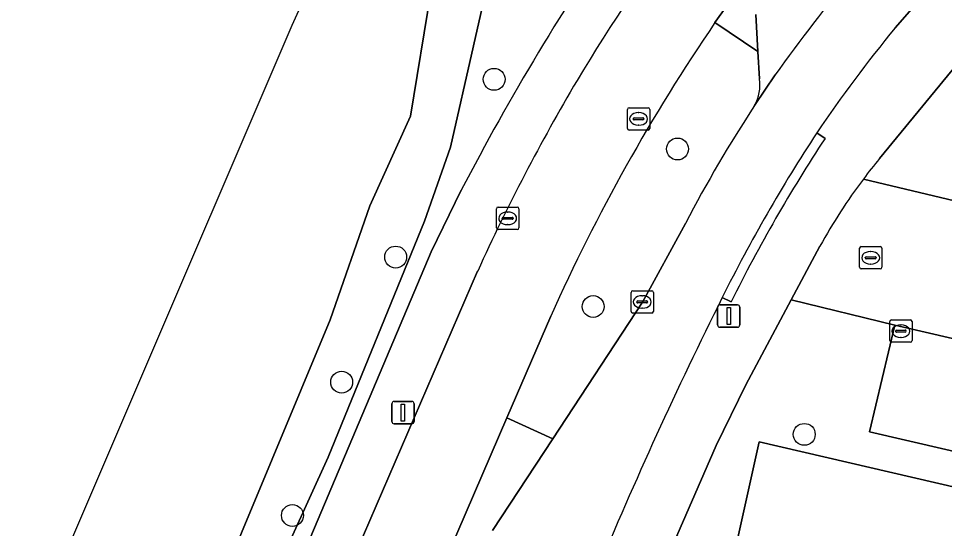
# Model space of a CAD drawing. Extents: x 161772 to 163126, y 383092 to 383917.
# Drawn here: x 161850.88 to 161892.27, y 383207.99 to 383230.8 of the extents above; entities that cross this region are included whole.
import ezdxf

# ---------------------------------------------------------------- set-up
doc = ezdxf.new("R2010")
doc.units = 0
for name, color, linetype in [('IMGEO_Berm_groen', 7, 'Continuous'), ('IMGEO_Berm_open', 7, 'Continuous'), ('IMGEO_Boom', 7, 'Continuous'), ('IMGEO_Fietspad_gesloten', 7, 'Continuous'), ('IMGEO_Gemengd_bos', 7, 'Continuous'), ('IMGEO_Groenvoorziening', 7, 'Continuous'), ('IMGEO_Kolk', 7, 'Continuous'), ('IMGEO_Lichtmast', 7, 'Continuous'), ('IMGEO_Oever', 7, 'Continuous'), ('IMGEO_Parkeervlak_open', 7, 'Continuous'), ('IMGEO_Rijbaan_lokaal_gesloten', 7, 'Continuous'), ('IMGEO_Rijbaan_lokaal_open', 7, 'Continuous'), ('IMGEO_Rioolput', 7, 'Continuous'), ('IMGEO_Voetpad_open', 7, 'Continuous'), ('IMGEO_Waterloop', 7, 'Continuous')]:
    doc.layers.add(name, color=color, linetype=linetype)

msp = doc.modelspace()

# ---------------------------------------------------------------- linework, layer by layer
at = {"layer": 'IMGEO_Berm_groen'}
for points in [[(161883.991, 383228.093), (161883.925, 383229.322), (161882.008, 383230.612)], [(161874.666, 383217.487), (161872.703, 383212.933), (161874.759, 383212.006), (161878.774, 383218.114), (161880.687, 383221.637)]]:
    msp.add_lwpolyline(points, dxfattribs=at)
for centre, radius, start, end in [((161951.918, 383182.889), 84.645, 145.68118, 155.87436), ((161882.241, 383227.79), 1.776, 330.126, 9.8251), ((161935.634, 383192.908), 62.004, 146.74955, 152.39734)]:
    msp.add_arc(centre, radius, start, end, dxfattribs=at)
at = {"layer": 'IMGEO_Berm_open'}
for points in [[(161882.901, 383231.868), (161882.008, 383230.612), (161883.925, 383229.322), (161883.83, 383230.98)], [(161872.064, 383207.898), (161874.759, 383212.006), (161872.703, 383212.933), (161856.447, 383175.219), (161857.465, 383174.949)]]:
    msp.add_lwpolyline(points, dxfattribs=at)
at = {"layer": 'IMGEO_Boom'}
for centre in [(161872.136, 383228.077), (161880.335, 383224.963), (161867.737, 383220.129), (161876.564, 383217.916), (161865.321, 383214.537), (161885.999, 383212.2), (161863.121, 383208.576)]:
    msp.add_circle(centre, 0.489, dxfattribs=at)
at = {"layer": 'IMGEO_Fietspad_gesloten'}
for points in [[(161882.008, 383230.612), (161882.901, 383231.868)], [(161871.401, 383219.5), (161852.715, 383176.208), (161854.584, 383175.713), (161856.447, 383175.219)], [(161856.447, 383175.219), (161872.703, 383212.933), (161874.666, 383217.487)]]:
    msp.add_lwpolyline(points, dxfattribs=at)
for centre, radius, start, end in [((161943.787, 383187.431), 79.146, 136.25293, 149.14309), ((161951.918, 383182.889), 84.645, 145.68118, 155.87436), ((161952.955, 383182.417), 89.589, 149.39717, 155.54821)]:
    msp.add_arc(centre, radius, start, end, dxfattribs=at)
at = {"layer": 'IMGEO_Gemengd_bos'}
msp.add_lwpolyline([(161883.313, 383242.582), (161876.974, 383248.266), (161873.473, 383238.745), (161872.248, 383234.113), (161870.181, 383225.045), (161869.024, 383221.735), (161864.724, 383211.184), (161857.891, 383196.191), (161858.138, 383196.062), (161857.847, 383195.499), (161858.299, 383195.282), (161861.282, 383201.516), (161863.34, 383206.187), (161869.33, 383220.357), (161870.668, 383223.114)], dxfattribs=at)
msp.add_arc((161967.611, 383172.96), 109.148, 145.22022, 152.6451, dxfattribs=at)
at = {"layer": 'IMGEO_Groenvoorziening'}
for points in [[(161916.403, 383249.095), (161917.095, 383249.921), (161915.758, 383251.09), (161911.933, 383246.66), (161910.307, 383248.064), (161895.999, 383232.397), (161893.362, 383229.411), (161889.361, 383224.53)], [(161888.641, 383223.619), (161893.654, 383222.423), (161894.753, 383227.242), (161910.611, 383223.544), (161909.518, 383218.752), (161911.025, 383218.376), (161913.633, 383221.52), (161901.812, 383231.182), (161906.204, 383236.574), (161903.331, 383238.914), (161907.956, 383243.978), (161910.41, 383241.737), (161916.403, 383249.095)]]:
    msp.add_lwpolyline(points, dxfattribs=at)
msp.add_lwpolyline([(161902.56, 383209.159), (161888.92, 383212.316), (161890.047, 383217.082), (161885.419, 383218.223), (161883.381, 383214.421), (161882.06, 383211.706), (161880.303, 383207.663), (161882.916, 383207.043), (161883.985, 383211.867), (161899.847, 383208.182), (161898.77, 383203.314), (161902.221, 383207.681)], close=True, dxfattribs=at)
msp.add_arc((161908.696, 383208.509), 25.11, 140.3544, 143.0042, dxfattribs=at)
at = {"layer": 'IMGEO_Kolk'}
for p, q in [((161872.242, 383221.435), (161872.242, 383222.287)), ((161872.317, 383222.361), (161873.169, 383222.361)), ((161872.73, 383222.141), (161872.755, 383222.141)), ((161873.243, 383222.287), (161873.243, 383221.435)), ((161872.501, 383221.855), (161872.501, 383221.867)), ((161872.939, 383221.818), (161872.541, 383221.818)), ((161872.544, 383221.904), (161872.942, 383221.904)), ((161872.985, 383221.867), (161872.985, 383221.855)), ((161873.169, 383221.361), (161872.317, 383221.361)), ((161872.753, 383221.581), (161872.728, 383221.581)), ((161878.255, 383217.697), (161878.255, 383218.549)), ((161878.33, 383218.623), (161879.182, 383218.623)), ((161878.743, 383218.403), (161878.768, 383218.403)), ((161879.256, 383218.549), (161879.256, 383217.697)), ((161878.514, 383218.117), (161878.514, 383218.129)), ((161878.952, 383218.08), (161878.554, 383218.08)), ((161878.557, 383218.166), (161878.955, 383218.166)), ((161878.998, 383218.129), (161878.998, 383218.117)), ((161879.182, 383217.623), (161878.33, 383217.623)), ((161878.766, 383217.843), (161878.741, 383217.843)), ((161889.816, 383216.391), (161889.816, 383217.243)), ((161889.891, 383217.317), (161890.743, 383217.317)), ((161890.304, 383217.097), (161890.329, 383217.097)), ((161890.817, 383217.243), (161890.817, 383216.391)), ((161890.075, 383216.811), (161890.075, 383216.823)), ((161890.513, 383216.774), (161890.115, 383216.774)), ((161890.118, 383216.86), (161890.516, 383216.86)), ((161890.559, 383216.823), (161890.559, 383216.811)), ((161890.743, 383216.317), (161889.891, 383216.317)), ((161890.327, 383216.537), (161890.302, 383216.537))]:
    msp.add_line(p, q, dxfattribs=at)
for points in [[(161872.242, 383221.435), (161872.242, 383222.287)], [(161872.317, 383222.361), (161873.169, 383222.361)], [(161873.243, 383222.287), (161873.243, 383221.435)], [(161873.169, 383221.361), (161872.317, 383221.361)], [(161878.255, 383217.697), (161878.255, 383218.549)], [(161878.33, 383218.623), (161879.182, 383218.623)], [(161879.256, 383218.549), (161879.256, 383217.697)], [(161879.182, 383217.623), (161878.33, 383217.623)], [(161889.816, 383216.391), (161889.816, 383217.243)], [(161889.891, 383217.317), (161890.743, 383217.317)], [(161890.817, 383217.243), (161890.817, 383216.391)], [(161890.743, 383216.317), (161889.891, 383216.317)]]:
    msp.add_lwpolyline(points, dxfattribs=at)
for centre, radius, start, end in [((161872.319, 383222.285), 0.0765, 91.552, 178.448), ((161872.319, 383222.285), 0.0765, 91.552, 178.448), ((161873.167, 383222.285), 0.0765, 1.552, 88.448), ((161873.167, 383222.285), 0.0765, 1.552, 88.448), ((161872.541, 383221.864), 0.0403, 85.8775, 175.7526), ((161872.538, 383221.854), 0.0366, 178.938, 274.7102), ((161872.942, 383221.861), 0.043, 264.8664, 352.4533), ((161872.946, 383221.866), 0.0386, 1.7309, 96.639), ((161872.319, 383221.437), 0.0765, 181.552, 268.448), ((161872.319, 383221.437), 0.0765, 181.552, 268.448), ((161873.167, 383221.437), 0.0765, 271.552, 358.448), ((161873.167, 383221.437), 0.0765, 271.552, 358.448), ((161878.332, 383218.547), 0.0765, 91.552, 178.448), ((161878.332, 383218.547), 0.0765, 91.552, 178.448), ((161879.18, 383218.547), 0.0765, 1.552, 88.448), ((161879.18, 383218.547), 0.0765, 1.552, 88.448), ((161878.554, 383218.126), 0.0403, 85.8775, 175.7526), ((161878.551, 383218.116), 0.0366, 178.938, 274.7102), ((161878.955, 383218.123), 0.043, 264.8664, 352.4533), ((161878.959, 383218.128), 0.0386, 1.7309, 96.639), ((161878.332, 383217.699), 0.0765, 181.552, 268.448), ((161878.332, 383217.699), 0.0765, 181.552, 268.448), ((161879.18, 383217.699), 0.0765, 271.552, 358.448), ((161879.18, 383217.699), 0.0765, 271.552, 358.448), ((161889.893, 383217.241), 0.0765, 91.552, 178.448), ((161889.893, 383217.241), 0.0765, 91.552, 178.448), ((161890.741, 383217.241), 0.0765, 1.552, 88.448), ((161890.741, 383217.241), 0.0765, 1.552, 88.448), ((161890.115, 383216.82), 0.0403, 85.8775, 175.7526), ((161890.112, 383216.81), 0.0366, 178.938, 274.7102), ((161890.516, 383216.817), 0.043, 264.8664, 352.4533), ((161890.52, 383216.822), 0.0386, 1.7309, 96.639), ((161889.893, 383216.393), 0.0765, 181.552, 268.448), ((161889.893, 383216.393), 0.0765, 181.552, 268.448), ((161890.741, 383216.393), 0.0765, 271.552, 358.448), ((161890.741, 383216.393), 0.0765, 271.552, 358.448)]:
    msp.add_arc(centre, radius, start, end, dxfattribs=at)
for centre, major_axis, ratio, start_param, end_param in [((161872.729, 383221.861), (-0.387, 0.002), 0.722429, 4.712389, 7.853982), ((161872.754, 383221.861), (-0.39, 0.002), 0.717154, 1.570796, 4.712389), ((161878.742, 383218.123), (-0.387, 0.002), 0.722429, 4.712389, 7.853982), ((161878.767, 383218.123), (-0.39, 0.002), 0.717154, 1.570796, 4.712389), ((161890.303, 383216.817), (-0.387, 0.002), 0.722429, 4.712389, 7.853982), ((161890.328, 383216.817), (-0.39, 0.002), 0.717154, 1.570796, 4.712389)]:
    msp.add_ellipse(centre, major_axis=major_axis, ratio=ratio, start_param=start_param, end_param=end_param, dxfattribs=at)
at = {"layer": 'IMGEO_Lichtmast'}
for p, q in [((161882.226, 383217.993), (161883.016, 383217.993)), ((161883.016, 383217.993), (161882.226, 383217.993)), ((161882.126, 383217.093), (161882.126, 383217.893)), ((161882.126, 383217.893), (161882.126, 383217.093)), ((161883.116, 383217.893), (161883.116, 383217.093)), ((161883.116, 383217.093), (161883.116, 383217.893)), ((161883.016, 383216.993), (161882.226, 383216.993)), ((161882.226, 383216.993), (161883.016, 383216.993)), ((161867.568, 383212.773), (161867.568, 383213.573)), ((161867.568, 383213.573), (161867.568, 383212.773)), ((161867.668, 383213.673), (161868.458, 383213.673)), ((161868.458, 383213.673), (161867.668, 383213.673)), ((161868.558, 383213.573), (161868.558, 383212.773)), ((161868.558, 383212.773), (161868.558, 383213.573)), ((161868.458, 383212.673), (161867.668, 383212.673)), ((161867.668, 383212.673), (161868.458, 383212.673))]:
    msp.add_line(p, q, dxfattribs=at)
for points in [[(161882.546, 383217.868), (161882.696, 383217.868), (161882.696, 383217.118), (161882.546, 383217.118), (161882.546, 383217.868)], [(161867.988, 383213.548), (161868.138, 383213.548), (161868.138, 383212.798), (161867.988, 383212.798), (161867.988, 383213.548)]]:
    msp.add_lwpolyline(points, dxfattribs=at)
for centre, start, end in [((161882.226, 383217.893), 90, 180), ((161882.226, 383217.893), 90, 180), ((161883.016, 383217.893), 0, 90), ((161883.016, 383217.893), 360, 90), ((161882.226, 383217.093), 180, 270), ((161882.226, 383217.093), 180, 270), ((161883.016, 383217.093), 270, 0), ((161883.016, 383217.093), 270, 0), ((161867.668, 383213.573), 90, 180), ((161867.668, 383213.573), 90, 180), ((161868.458, 383213.573), 0, 90), ((161868.458, 383213.573), 360, 90), ((161867.668, 383212.773), 180, 270), ((161867.668, 383212.773), 180, 270), ((161868.458, 383212.773), 270, 0), ((161868.458, 383212.773), 270, 0)]:
    msp.add_arc(centre, 0.1, start, end, dxfattribs=at)
at = {"layer": 'IMGEO_Oever'}
msp.add_lwpolyline([(161869.302, 383231.985), (161868.398, 383226.427), (161866.576, 383222.427), (161864.813, 383217.324), (161858.249, 383201.562), (161856.73, 383196.59), (161856.954, 383196.313), (161857.092, 383196.61), (161857.891, 383196.191), (161864.724, 383211.184), (161869.024, 383221.735), (161870.181, 383225.045), (161872.248, 383234.113)], dxfattribs=at)
at = {"layer": 'IMGEO_Parkeervlak_open'}
for points in [[(161883.83, 383230.98), (161883.925, 383229.322), (161883.991, 383228.093)], [(161883.781, 383226.905), (161884.694, 383228.272)]]:
    msp.add_lwpolyline(points, dxfattribs=at)
for points in [[(161905.194, 383213.575), (161890.047, 383217.082), (161888.92, 383212.316), (161902.56, 383209.159), (161904.088, 383208.805)], [(161882.916, 383207.043), (161898.77, 383203.314), (161899.847, 383208.182), (161883.985, 383211.867)]]:
    msp.add_lwpolyline(points, close=True, dxfattribs=at)
for centre, radius, start, end in [((161956.747, 383176.574), 88.681, 136.87233, 144.34086), ((161882.241, 383227.79), 1.776, 330.126, 9.8251)]:
    msp.add_arc(centre, radius, start, end, dxfattribs=at)
at = {"layer": 'IMGEO_Rijbaan_lokaal_gesloten'}
for points in [[(161890.056, 383230.375), (161894.115, 383235.022), (161925.176, 383268.972), (161938.996, 383284.148), (161941.028, 383286.586), (161938.545, 383288.593), (161937.725, 383287.694), (161936.941, 383286.844), (161892.025, 383237.199)], [(161884.694, 383228.272), (161883.781, 383226.905)], [(161880.687, 383221.637), (161878.774, 383218.114), (161874.759, 383212.006), (161872.064, 383207.898)]]:
    msp.add_lwpolyline(points, dxfattribs=at)
for centre, radius, start, end in [((161956.747, 383176.574), 88.681, 136.87233, 144.34086), ((161941.517, 383188.339), 66.448, 140.75634, 145.79794), ((161935.634, 383192.908), 62.004, 146.74955, 152.39734), ((161947.219, 383185.985), 72.497, 146.79263, 153.51013), ((162056.076, 383131.52), 194.219, 153.45338, 157.47282)]:
    msp.add_arc(centre, radius, start, end, dxfattribs=at)
at = {"layer": 'IMGEO_Rijbaan_lokaal_open'}
for points in [[(161915.629, 383217.6), (161915.837, 383217.86), (161919.83, 383214.597), (161920.546, 383215.462), (161918.594, 383217.061), (161918.785, 383217.291), (161915.063, 383220.352), (161913.633, 383221.52), (161911.025, 383218.376), (161909.518, 383218.752), (161893.654, 383222.423), (161888.641, 383223.619)], [(161886.699, 383220.612), (161885.419, 383218.223), (161890.047, 383217.082), (161905.194, 383213.575), (161904.088, 383208.805), (161902.56, 383209.159), (161902.221, 383207.681), (161898.77, 383203.314), (161903.155, 383202.362), (161915.629, 383217.6)]]:
    msp.add_lwpolyline(points, dxfattribs=at)
msp.add_arc((161908.64, 383208.572), 25.027, 143.0436, 151.2455, dxfattribs=at)
at = {"layer": 'IMGEO_Rioolput'}
for p, q in [((161878.091, 383225.881), (161878.091, 383226.733)), ((161878.166, 383226.807), (161879.018, 383226.807)), ((161878.579, 383226.587), (161878.604, 383226.587)), ((161879.092, 383226.733), (161879.092, 383225.881)), ((161878.35, 383226.301), (161878.35, 383226.313)), ((161878.788, 383226.264), (161878.39, 383226.264)), ((161878.393, 383226.35), (161878.791, 383226.35)), ((161878.834, 383226.313), (161878.834, 383226.301)), ((161879.018, 383225.807), (161878.166, 383225.807)), ((161878.602, 383226.027), (161878.577, 383226.027)), ((161888.467, 383219.671), (161888.467, 383220.523)), ((161888.542, 383220.597), (161889.394, 383220.597)), ((161889.468, 383220.523), (161889.468, 383219.671)), ((161888.726, 383220.091), (161888.726, 383220.103)), ((161889.164, 383220.054), (161888.766, 383220.054)), ((161888.769, 383220.14), (161889.167, 383220.14)), ((161888.955, 383220.377), (161888.98, 383220.377)), ((161889.21, 383220.103), (161889.21, 383220.091)), ((161889.394, 383219.597), (161888.542, 383219.597)), ((161888.978, 383219.817), (161888.953, 383219.817))]:
    msp.add_line(p, q, dxfattribs=at)
for points in [[(161878.091, 383225.881), (161878.091, 383226.733)], [(161878.166, 383226.807), (161879.018, 383226.807)], [(161879.092, 383226.733), (161879.092, 383225.881)], [(161879.018, 383225.807), (161878.166, 383225.807)], [(161888.467, 383219.671), (161888.467, 383220.523)], [(161888.542, 383220.597), (161889.394, 383220.597)], [(161889.468, 383220.523), (161889.468, 383219.671)], [(161889.394, 383219.597), (161888.542, 383219.597)]]:
    msp.add_lwpolyline(points, dxfattribs=at)
for centre, radius, start, end in [((161878.168, 383226.731), 0.0765, 91.552, 178.448), ((161878.168, 383226.731), 0.0765, 91.552, 178.448), ((161879.016, 383226.731), 0.0765, 1.552, 88.448), ((161879.016, 383226.731), 0.0765, 1.552, 88.448), ((161878.39, 383226.31), 0.0403, 85.8775, 175.7526), ((161878.387, 383226.3), 0.0366, 178.938, 274.7102), ((161878.791, 383226.307), 0.043, 264.8664, 352.4533), ((161878.795, 383226.312), 0.0386, 1.7309, 96.639), ((161878.168, 383225.883), 0.0765, 181.552, 268.448), ((161878.168, 383225.883), 0.0765, 181.552, 268.448), ((161879.016, 383225.883), 0.0765, 271.552, 358.448), ((161879.016, 383225.883), 0.0765, 271.552, 358.448), ((161888.544, 383220.521), 0.0765, 91.552, 178.448), ((161888.544, 383220.521), 0.0765, 91.552, 178.448), ((161889.392, 383220.521), 0.0765, 1.552, 88.448), ((161889.392, 383220.521), 0.0765, 1.552, 88.448), ((161888.766, 383220.1), 0.0403, 85.8775, 175.7526), ((161888.763, 383220.09), 0.0366, 178.938, 274.7102), ((161889.167, 383220.097), 0.043, 264.8664, 352.4533), ((161889.171, 383220.102), 0.0386, 1.7309, 96.639), ((161888.544, 383219.673), 0.0765, 181.552, 268.448), ((161888.544, 383219.673), 0.0765, 181.552, 268.448), ((161889.392, 383219.673), 0.0765, 271.552, 358.448), ((161889.392, 383219.673), 0.0765, 271.552, 358.448)]:
    msp.add_arc(centre, radius, start, end, dxfattribs=at)
for centre, major_axis, ratio, start_param, end_param in [((161878.578, 383226.307), (-0.387, 0.002), 0.722429, 4.712389, 7.853982), ((161878.603, 383226.307), (-0.39, 0.002), 0.717154, 1.570796, 4.712389), ((161888.954, 383220.097), (-0.387, 0.002), 0.722429, 4.712389, 7.853982), ((161888.979, 383220.097), (-0.39, 0.002), 0.717154, 1.570796, 4.712389)]:
    msp.add_ellipse(centre, major_axis=major_axis, ratio=ratio, start_param=start_param, end_param=end_param, dxfattribs=at)
at = {"layer": 'IMGEO_Voetpad_open'}
for points in [[(161943.672, 383289.284), (161941.028, 383286.586), (161938.996, 383284.148), (161925.176, 383268.972), (161894.115, 383235.022), (161890.056, 383230.375)], [(161889.361, 383224.53), (161893.362, 383229.411), (161895.999, 383232.397), (161910.307, 383248.064), (161914.219, 383252.347), (161944.99, 383286.04)], [(161886.93, 383225.437), (161886.561, 383225.69)], [(161886.561, 383225.69), (161886.93, 383225.437)], [(161870.668, 383223.114), (161869.33, 383220.357), (161863.34, 383206.187), (161861.282, 383201.516), (161858.299, 383195.282), (161857.847, 383195.499), (161857.383, 383195.746), (161848.819, 383177.242), (161848.819, 383177.242), (161852.715, 383176.208)], [(161867.84, 383175.212), (161874.603, 383194.118), (161874.63, 383194.193), (161877.866, 383202.034), (161878.068, 383202.522), (161880.303, 383207.663), (161882.06, 383211.706), (161883.381, 383214.421), (161885.419, 383218.223), (161886.699, 383220.612)], [(161852.715, 383176.208), (161871.401, 383219.5)], [(161882.333, 383218.322), (161882.731, 383218.127)], [(161882.731, 383218.127), (161882.333, 383218.322)]]:
    msp.add_lwpolyline(points, dxfattribs=at)
for centre, radius, start, end in [((161943.787, 383187.431), 79.146, 136.25293, 149.14309), ((161967.611, 383172.96), 109.148, 145.22022, 152.6451), ((161941.517, 383188.339), 66.448, 140.75634, 145.79794), ((161952.955, 383182.417), 89.589, 149.39717, 155.54821), ((161947.219, 383185.985), 72.497, 146.79263, 153.51013), ((161944.692, 383187.397), 69.163, 146.63212, 153.62016), ((161944.692, 383187.397), 69.163, 146.63212, 153.62016), ((161908.696, 383208.509), 25.11, 140.3544, 143.0042), ((161908.64, 383208.572), 25.027, 143.0436, 151.2455), ((162056.076, 383131.52), 194.219, 153.45338, 157.47282)]:
    msp.add_arc(centre, radius, start, end, dxfattribs=at)
at = {"layer": 'IMGEO_Waterloop'}
for points in [[(161776.244, 383589.61), (161778.284, 383505.12), (161790.6, 383486.558), (161849.991, 383470.088), (161903.645, 383424.673), (161918.25, 383394.855), (161926.064, 383360.514), (161921.083, 383335.736), (161896.051, 383297.648), (161887.994, 383285.389), (161863.101, 383230.489), (161841.142, 383179.277)], [(161848.202, 383177.405), (161856.954, 383196.313), (161856.73, 383196.59), (161858.249, 383201.562), (161864.813, 383217.324), (161866.576, 383222.427), (161868.398, 383226.427), (161869.302, 383231.985), (161870.924, 383238.988), (161872.559, 383243.973), (161875.104, 383250), (161877.623, 383255.51), (161879.605, 383260.248), (161881.687, 383265.787), (161883.112, 383268.88), (161884.04, 383270.529)]]:
    msp.add_lwpolyline(points, dxfattribs=at)

doc.saveas('drawing.dxf')
